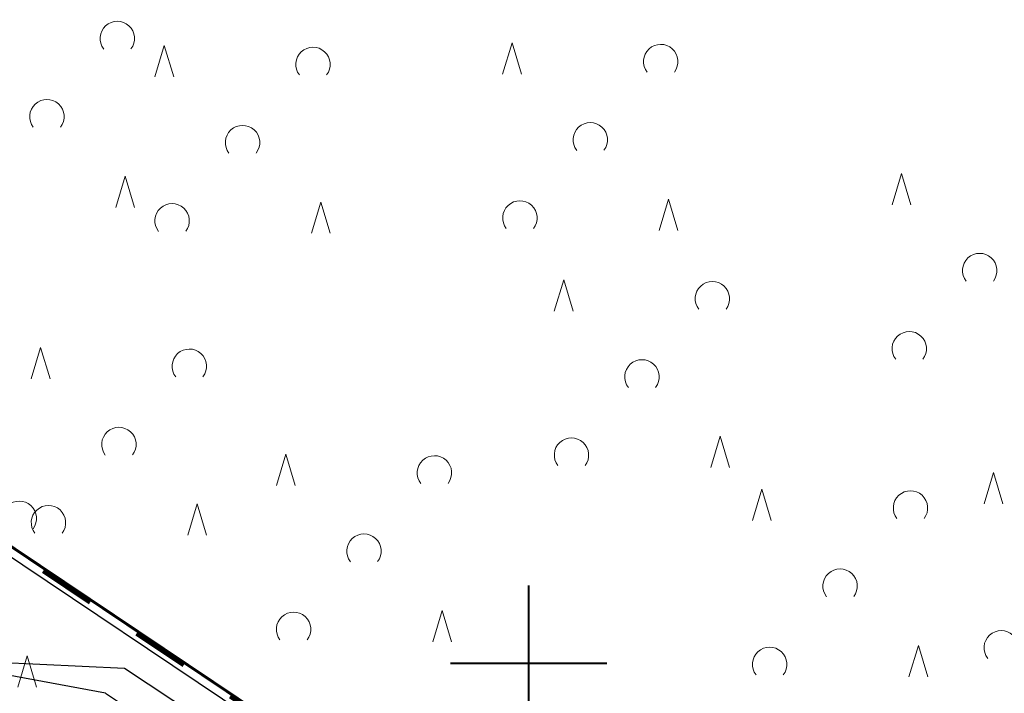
# Model space of a CAD drawing. Header units: metres. Extents: x 7482748 to 7484637, y 5684406 to 5687014.
# Tile 293 of 295: x 7484483 to 7484515, y 5686579 to 5686601. Entities that reach past the tile are written whole.
import ezdxf

# ---------------------------------------------------------------- set-up
doc = ezdxf.new("R2010")
doc.units = ezdxf.units.M
doc.header["$MEASUREMENT"] = 0
doc.linetypes.add('2', pattern=[2, 1.5, -0.5])
doc.linetypes.add('4002', pattern=[2, 1, -1])
for name, color, linetype, lineweight in [('DZIALKI', 7, 'Continuous', 0), ('GRANICA', 161, 'Continuous', 100), ('ogrodzenie', 6, 'Continuous', 30), ('POMIAR', 7, 'Continuous', 0)]:
    doc.layers.add(name, color=color, linetype=linetype, lineweight=lineweight)
doc.layers.add('siatka', color=7, linetype='Continuous')
doc.layers.add('Uzytki', color=3, linetype='Continuous')
doc.linetypes.add('FENCELINE2', pattern='A,0.25,-0.1,[132,dgnlstyle-odgik_linieNR.shx,S=0.1,R=0,X=-0.1,Y=0],-0.1,1', length=1.45)

# ---------------------------------------------------------------- blocks, each defined once
blk = doc.blocks.new('PTTL03')
at = {"color": 0}
for p, q in [((-2.8, 2), (-2.5, 3)), ((-2.5, 3), (-2.2, 2)), ((2.2, -3), (2.5, -2)), ((2.5, -2), (2.8, -3))]:
    blk.add_line(p, q, dxfattribs=at)
for centre in [(2.25, 2.4), (0, -0.1), (-2.25, -2.6)]:
    blk.add_arc(centre, 0.55, 322.477, 217.927, dxfattribs=at)

msp = doc.modelspace()

# ---------------------------------------------------------------- linework, layer by layer
at = {"linetype": 'Continuous'}
for p, q in [((7484486.20627, 5686579.30066), (7484480.0952, 5686580.42644)), ((7484480.0952, 5686580.42644), (7484486.81165, 5686580.0994)), ((7484486.81165, 5686580.0994), (7484513.41066, 5686562.60177)), ((7484486.20627, 5686579.30066), (7484512.0136, 5686562.32383))]:
    msp.add_line(p, q, dxfattribs=at)
at = {"layer": 'DZIALKI', "const_width": 0.09}
msp.add_lwpolyline([(7484468.96608, 5686593.54586), (7484535.55508, 5686548.82286)], dxfattribs=at)
at = {"layer": 'GRANICA', "linetype": '4002', "ltscale": 1.8}
msp.add_line((7484533.547, 5686550.1187), (7484469.02017, 5686593.38951), dxfattribs=at)
at = {"layer": 'ogrodzenie', "linetype": 'FENCELINE2', "ltscale": 2}
msp.add_line((7484469.21845, 5686593.00997), (7484534.87429, 5686549.02111), dxfattribs=at)
at = {"layer": 'siatka', "const_width": 0.065}
for points in [[(7484499.72508, 5686577.75286), (7484499.72508, 5686582.75286)], [(7484497.22508, 5686580.25286), (7484502.22508, 5686580.25286)]]:
    msp.add_lwpolyline(points, dxfattribs=at)
at = {"layer": 'siatka'}
msp.add_point((7484499.72508, 5686580.25286), dxfattribs=at)
at = {"layer": 'Uzytki', "linetype": '2', "const_width": 0.09}
msp.add_lwpolyline([(7484535.55508, 5686548.82286), (7484468.96608, 5686593.54586)], dxfattribs=at)

# ---------------------------------------------------------------- block references
at = {"layer": 'POMIAR'}
for p in [(7484484.33508, 5686597.83286), (7484501.69508, 5686597.09286), (7484490.58508, 5686597.00286), (7484514.13508, 5686592.91286), (7484503.34508, 5686589.51286), (7484486.63508, 5686587.35286), (7484494.46508, 5686583.94286), (7484517.07508, 5686583.35286), (7484509.67508, 5686582.82286), (7484481.20508, 5686582.49286)]:
    msp.add_blockref('PTTL03', p, dxfattribs=at)

doc.saveas('drawing.dxf')
